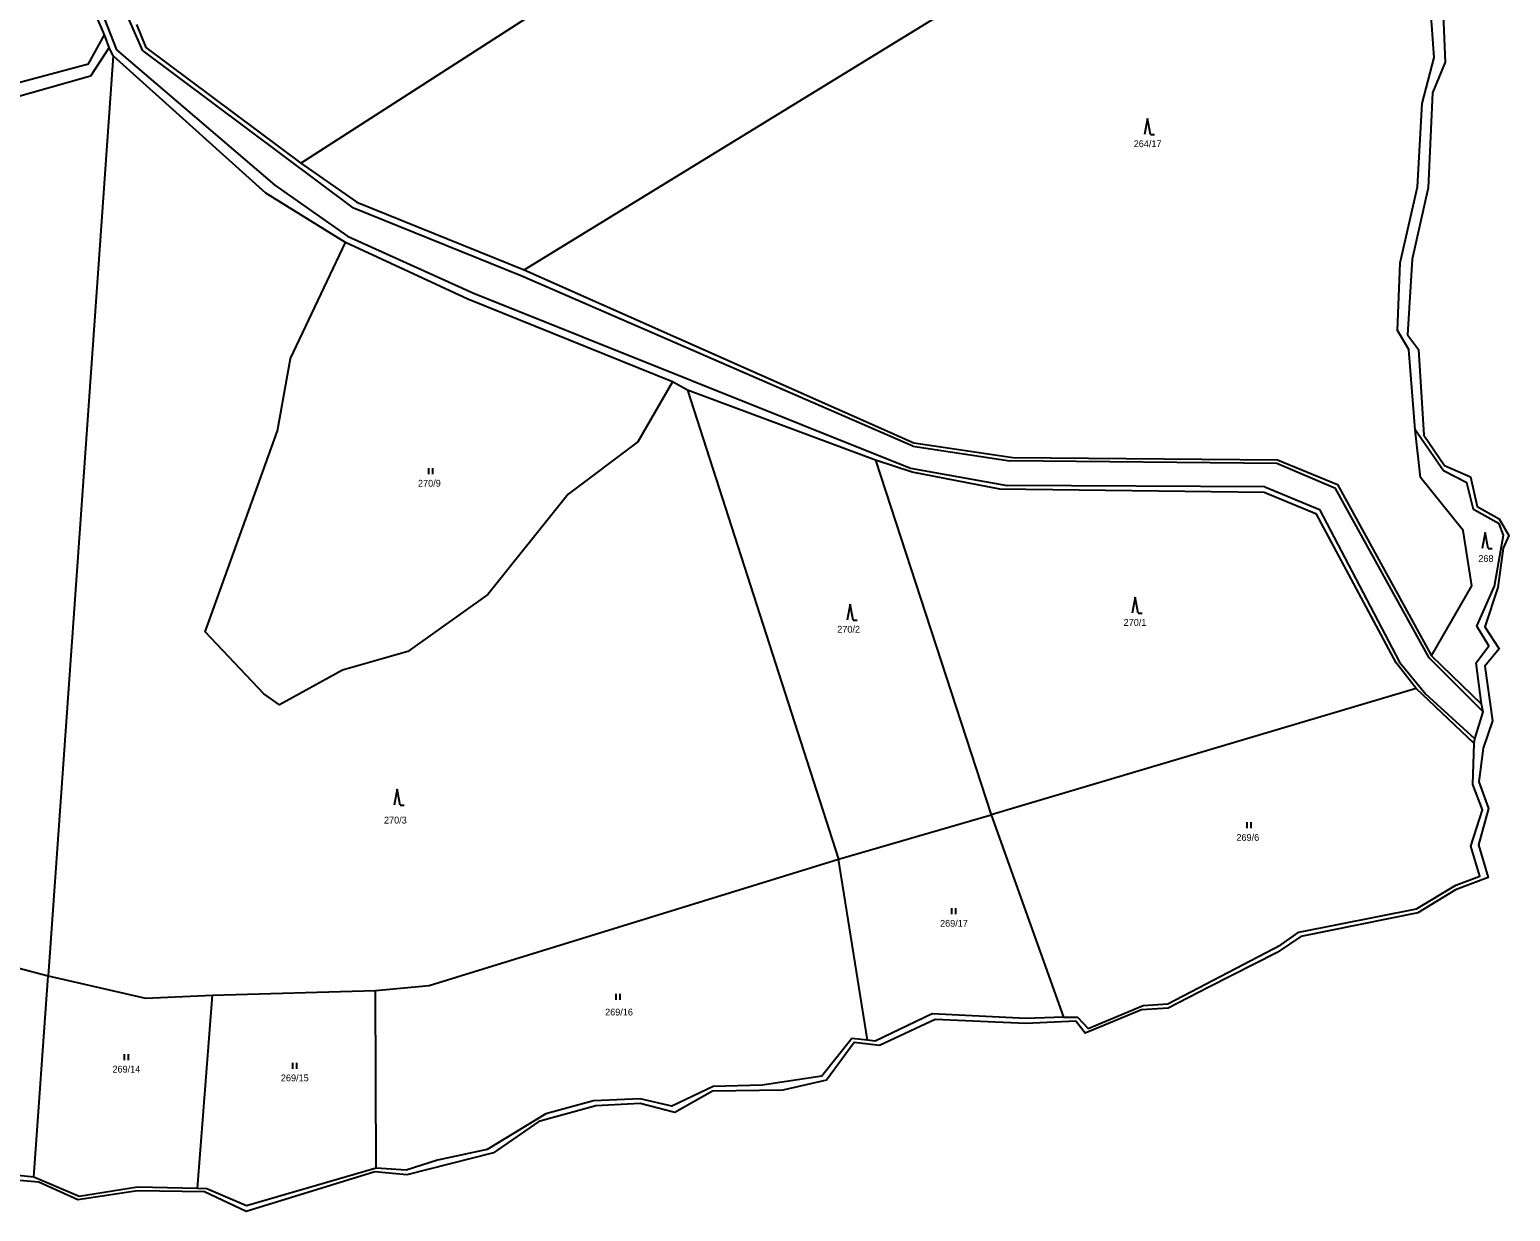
# Model space of a CAD drawing. Extents: x -680203 to -673936, y -1102717 to -1093650.
# Drawn here: x -675764.7 to -675394.8, y -1102716.7 to -1102421.6 of the extents above; entities that cross this region are included whole.
import ezdxf

# ---------------------------------------------------------------- set-up
doc = ezdxf.new("R2010")
doc.units = 0
for name, color, linetype in [('SOxxxxxx_Koleje_hlavní_body_Popis10', 7, 'Continuous'), ('SOxxxxxx_Osa_bod_P', 7, 'Continuous'), ('SOxxxxxx_Staničení_Popis10', 7, 'Continuous'), ('x_prac', 7, 'Continuous')]:
    doc.layers.add(name, color=color, linetype=linetype)

msp = doc.modelspace()

# ---------------------------------------------------------------- linework, layer by layer
at = {"layer": 'SOxxxxxx_Koleje_hlavní_body_Popis10'}
for p, q in [((-675485.41, -1102443.8), (-675486.16, -1102447.8)), ((-675484.66, -1102447.8), (-675485.41, -1102443.8)), ((-675484.66, -1102447.8), (-675483.66, -1102447.8)), ((-675664.97, -1102532.58), (-675664.97, -1102531.08)), ((-675663.97, -1102532.58), (-675663.97, -1102531.08)), ((-675401.11, -1102547.14), (-675401.86, -1102551.14)), ((-675400.36, -1102551.14), (-675401.11, -1102547.14)), ((-675400.36, -1102551.14), (-675399.36, -1102551.14)), ((-675488.5, -1102563.34), (-675489.25, -1102567.34)), ((-675487.75, -1102567.34), (-675488.5, -1102563.34)), ((-675559.67, -1102565.04), (-675560.42, -1102569.04)), ((-675558.92, -1102569.04), (-675559.67, -1102565.04)), ((-675487.75, -1102567.34), (-675486.75, -1102567.34)), ((-675558.92, -1102569.04), (-675557.92, -1102569.04)), ((-675672.88, -1102611.28), (-675673.63, -1102615.28)), ((-675672.13, -1102615.28), (-675672.88, -1102611.28)), ((-675672.13, -1102615.28), (-675671.13, -1102615.28)), ((-675460.53, -1102621.02), (-675460.53, -1102619.52)), ((-675459.53, -1102621.02), (-675459.53, -1102619.52)), ((-675534.29, -1102642.48), (-675534.29, -1102640.98)), ((-675533.29, -1102642.48), (-675533.29, -1102640.98)), ((-675618.14, -1102663.89), (-675618.14, -1102662.39)), ((-675617.14, -1102663.89), (-675617.14, -1102662.39)), ((-675740.98, -1102678.89), (-675740.98, -1102677.39)), ((-675739.98, -1102678.89), (-675739.98, -1102677.39)), ((-675698.87, -1102681.07), (-675698.87, -1102679.57)), ((-675697.87, -1102681.07), (-675697.87, -1102679.57))]:
    msp.add_line(p, q, dxfattribs=at)
at = {"layer": 'SOxxxxxx_Staničení_Popis10'}
for p, q in [((-675736.37, -1102426.91), (-675746.27, -1102404.15)), ((-675749.72, -1102409.36), (-675742.92, -1102426.66)), ((-675742.92, -1102426.66), (-675703.43, -1102460.46)), ((-675736.37, -1102426.91), (-675683.95, -1102466.07)), ((-675703.43, -1102460.46), (-675685.26, -1102473.13)), ((-675641.74, -1102483.14), (-675683.95, -1102466.07)), ((-675685.26, -1102473.13), (-675653.95, -1102487.33)), ((-675544, -1102525.58), (-675641.74, -1102483.14)), ((-675653.95, -1102487.33), (-675544.58, -1102531.13)), ((-675544, -1102525.58), (-675519.77, -1102529.29)), ((-675453.1, -1102529.95), (-675519.77, -1102529.29)), ((-675438.47, -1102536.13), (-675453.1, -1102529.95)), ((-675544.58, -1102531.13), (-675520.49, -1102535.46)), ((-675456.13, -1102535.72), (-675520.49, -1102535.46)), ((-675456.13, -1102535.72), (-675442.49, -1102541.44)), ((-675415.03, -1102578.47), (-675438.47, -1102536.13)), ((-675442.49, -1102541.44), (-675422.44, -1102579.5)), ((-675401.55, -1102591.93), (-675415.03, -1102578.47)), ((-675422.44, -1102579.5), (-675415.88, -1102587.56)), ((-675403.63, -1102598.72), (-675415.88, -1102587.56))]:
    msp.add_line(p, q, dxfattribs=at)
at = {"layer": 'x_prac'}
for p, q in [((-675745.92, -1102422.86), (-675750.83, -1102411.45)), ((-675744.74, -1102426.06), (-675745.92, -1102422.86)), ((-675743.77, -1102428.12), (-675744.74, -1102426.06)), ((-675600.31, -1102511.62), (-675604.07, -1102509.56)), ((-675553.36, -1102529.1), (-675600.31, -1102511.62)), ((-675600.31, -1102511.62), (-675562.58, -1102628.71)), ((-675553.36, -1102529.1), (-675524.5, -1102617.62)), ((-675414.49, -1102577.93), (-675401.97, -1102590.02)), ((-675418.32, -1102586.15), (-675524.5, -1102617.62)), ((-675403.86, -1102599.88), (-675418.32, -1102586.15)), ((-675562.58, -1102628.71), (-675524.5, -1102617.62)), ((-675524.5, -1102617.62), (-675506.41, -1102668.22)), ((-675555.39, -1102673.93), (-675562.58, -1102628.71)), ((-675767.63, -1102655.89), (-675759.99, -1102657.83)), ((-675763.56, -1102708.12), (-675759.99, -1102657.83)), ((-675722.71, -1102710.97), (-675719.01, -1102662.7)), ((-675719.01, -1102662.7), (-675678.27, -1102661.52)), ((-675678.06, -1102705.85), (-675678.27, -1102661.52))]:
    msp.add_line(p, q, dxfattribs=at)
for points in [[(-675696.94, -1102454.9), (-675572.87, -1102375.1), (-675460.28, -1102300.33), (-675399.93, -1102258.32)], [(-675641.12, -1102481.59), (-675506.42, -1102398.93), (-675402.7, -1102332.64), (-675367.14, -1102305.7)], [(-675418.53, -1102521.54), (-675420.15, -1102501.45), (-675422.99, -1102496.71), (-675422.28, -1102479.84), (-675417.96, -1102460.86), (-675416.82, -1102440.03), (-675413.84, -1102428.55), (-675415.05, -1102411.12), (-675410.02, -1102386.32), (-675407.74, -1102384.93), (-675404.51, -1102378.06)], [(-675411.79, -1102411.84), (-675411.05, -1102429.72), (-675414.21, -1102437.33), (-675415.35, -1102461.06), (-675419.35, -1102478.9), (-675420.5, -1102497.79), (-675417.76, -1102501.42), (-675416.38, -1102522.87), (-675411.22, -1102530.45), (-675404.72, -1102533.28), (-675403.05, -1102540.64), (-675397.55, -1102543.77), (-675395.17, -1102547.94), (-675396.56, -1102551.07), (-675397.91, -1102560.88), (-675401.17, -1102570.68), (-675397.56, -1102576.17), (-675401.15, -1102580.55), (-675399.28, -1102594.21), (-675401.54, -1102601.04), (-675402.7, -1102609.43), (-675400.28, -1102616.07), (-675402.78, -1102625.11), (-675400.35, -1102633.27), (-675408.52, -1102636.36), (-675417.89, -1102642.1), (-675447.11, -1102648.06), (-675453, -1102652.07), (-675470.07, -1102660.72), (-675480.26, -1102665.96), (-675486.96, -1102666.33), (-675500.99, -1102672.19), (-675503.36, -1102669.18), (-675515.82, -1102669.8), (-675538.48, -1102668.77), (-675552.38, -1102675.22), (-675558.69, -1102674.52), (-675565.63, -1102683.89), (-675576.47, -1102686.45), (-675594.06, -1102686.69), (-675603.52, -1102691.98), (-675612.17, -1102689.77), (-675623.24, -1102690.33), (-675637.46, -1102694.2), (-675648.82, -1102702.06), (-675670.44, -1102707.57), (-675678.4, -1102706.82), (-675710.53, -1102716.68), (-675720.96, -1102711.83), (-675737.7, -1102711.53), (-675752.59, -1102713.82), (-675762.31, -1102709.37), (-675782.78, -1102707.64)], [(-676006.88, -1102515.92), (-675908.45, -1102472.52), (-675749.93, -1102430.15), (-675745.92, -1102422.86)], [(-675737.93, -1102420.31), (-675735.62, -1102426.06), (-675696.94, -1102454.9)], [(-675744.74, -1102426.06), (-675749.48, -1102433.22), (-675794.51, -1102445.94)], [(-675743.77, -1102428.12), (-675751.87, -1102542.64), (-675759.99, -1102657.83)], [(-675685.74, -1102474.71), (-675705.64, -1102462.45), (-675743.77, -1102428.12)], [(-675696.94, -1102454.9), (-675682.95, -1102464.7), (-675641.12, -1102481.59)], [(-675604.07, -1102509.56), (-675612.69, -1102524.49), (-675630.16, -1102537.6), (-675650.18, -1102562.6), (-675670.19, -1102576.86), (-675686.49, -1102581.57), (-675702.23, -1102590.15), (-675706.11, -1102587.48), (-675720.79, -1102571.95), (-675702.71, -1102521.81), (-675699.45, -1102503.72), (-675685.74, -1102474.71)], [(-675604.07, -1102509.56), (-675655.17, -1102488.91), (-675685.74, -1102474.71)], [(-675641.12, -1102481.59), (-675543.76, -1102524.73), (-675519.07, -1102528.47), (-675452.95, -1102529.03), (-675437.96, -1102535.19), (-675414.49, -1102577.93)], [(-675401.97, -1102590.02), (-675403.3, -1102579.72), (-675400.14, -1102575.48), (-675403.13, -1102570.58), (-675398.77, -1102560.56), (-675397.16, -1102551.55), (-675396.54, -1102547.85), (-675397.59, -1102545.02), (-675404.01, -1102541.41), (-675405.63, -1102534.72), (-675411.48, -1102531.73), (-675418.53, -1102521.54)], [(-675414.49, -1102577.93), (-675404.4, -1102560.47), (-675406.59, -1102546.62), (-675417.27, -1102533.4), (-675418.53, -1102521.54)], [(-675418.32, -1102586.15), (-675423.32, -1102579.73), (-675443.25, -1102542.58), (-675456.32, -1102537.17), (-675522.33, -1102536.35), (-675544.23, -1102532.13), (-675553.36, -1102529.1)], [(-675403.86, -1102599.88), (-675403.63, -1102598.72), (-675401.55, -1102591.93), (-675401.97, -1102590.02)], [(-675506.41, -1102668.22), (-675502.94, -1102668.16), (-675500.21, -1102671.04), (-675486.54, -1102665.26), (-675480.32, -1102664.84), (-675452.12, -1102650.15), (-675447.6, -1102646.99), (-675418.25, -1102641.16), (-675408.37, -1102635.22), (-675402.38, -1102632.95), (-675404.64, -1102625.49), (-675401.76, -1102616.45), (-675404.14, -1102610.09), (-675403.86, -1102599.88)], [(-675678.27, -1102661.52), (-675664.85, -1102660.31), (-675562.58, -1102628.71)], [(-675759.99, -1102657.83), (-675735.72, -1102663.42), (-675719.01, -1102662.7)], [(-675506.41, -1102668.22), (-675515.84, -1102668.55), (-675539.18, -1102667.38), (-675553.46, -1102674.15), (-675555.39, -1102673.93)], [(-675555.39, -1102673.93), (-675559.26, -1102673.5), (-675566.77, -1102682.9), (-675581.7, -1102685.13), (-675593.88, -1102685.48), (-675604.27, -1102690.39), (-675612.11, -1102688.57), (-675623.77, -1102689.11), (-675635.74, -1102692.29), (-675650.37, -1102701.25), (-675662.77, -1102703.91), (-675670.57, -1102706.38), (-675678.06, -1102705.85)], [(-675763.56, -1102708.12), (-675781.81, -1102706.22), (-675809.77, -1102707.33)], [(-675722.71, -1102710.97), (-675737.7, -1102710.67), (-675752.27, -1102712.98), (-675763.56, -1102708.12)], [(-675678.06, -1102705.85), (-675710.5, -1102715.29), (-675720.35, -1102711.03), (-675722.71, -1102710.97)]]:
    msp.add_lwpolyline(points, dxfattribs=at)

# ---------------------------------------------------------------- texts
at = {"layer": 'SOxxxxxx_Osa_bod_P'}
for s, p in [('264/17', (-675488.87, -1102450.93)), ('270/9', (-675667.64, -1102535.71)), ('268', (-675402.78, -1102554.51)), ('270/2', (-675562.92, -1102572.17)), ('270/1', (-675491.38, -1102570.47)), ('270/3', (-675676.14, -1102619.83)), ('269/6', (-675463.21, -1102624.15)), ('269/17', (-675537.24, -1102645.6)), ('269/16', (-675620.9, -1102667.76)), ('269/14', (-675743.96, -1102682.02)), ('269/15', (-675701.89, -1102684.2))]:
    msp.add_text(s, height=1.7, dxfattribs=at).set_placement(p)

doc.saveas('drawing.dxf')
